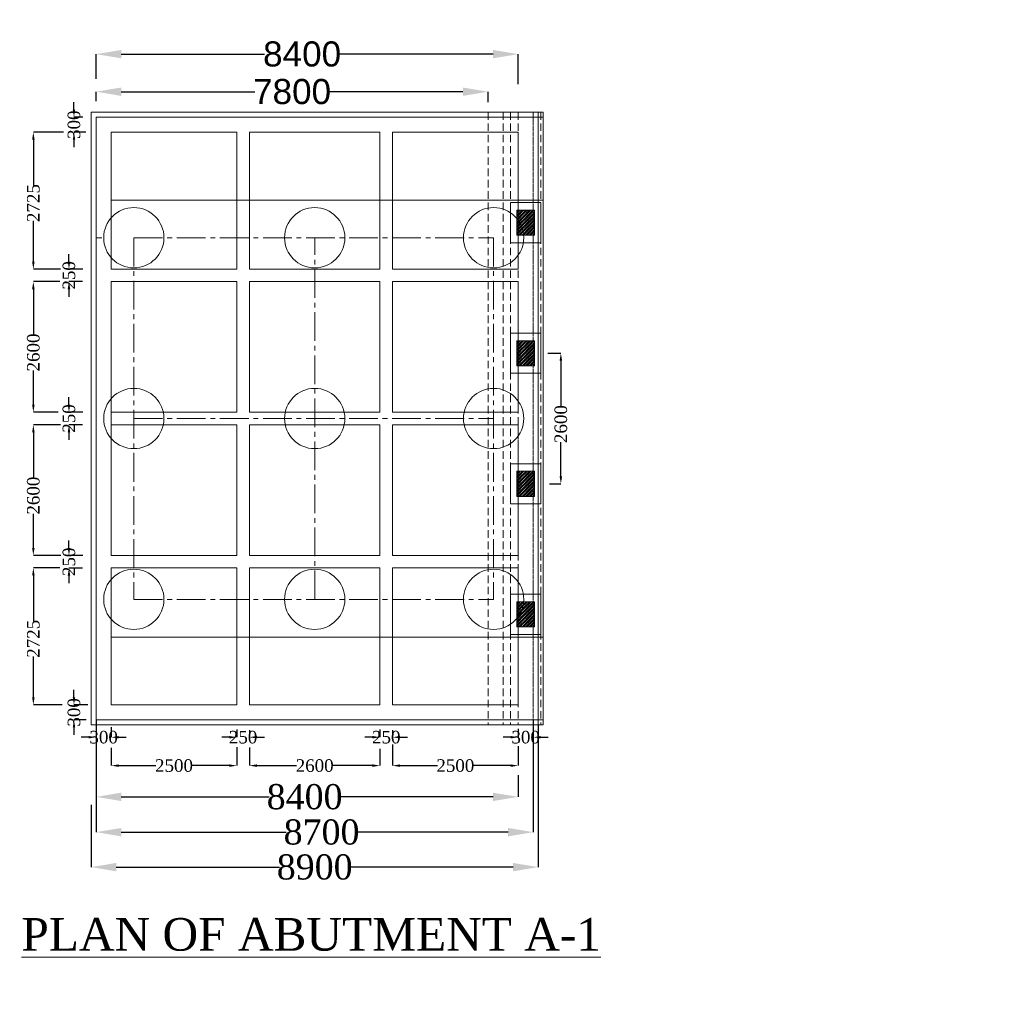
# Model space of a CAD drawing. Header units: millimetres. Extents: x -20950785 to 389010297, y -11535949 to 14056629.
# Tile 343 of 654: x 14682010 to 14721166, y -2536016 to -2496809. Entities that reach past the tile are written whole.
import ezdxf

# ---------------------------------------------------------------- set-up
doc = ezdxf.new("R2010")
doc.units = ezdxf.units.MM
doc.header["$LTSCALE"] = 60
doc.header["$MEASUREMENT"] = 0
doc.linetypes.add('CENTER2', pattern=[28.575, 19.05, -3.175, 3.175, -3.175])
doc.linetypes.add('HIDDEN', pattern=[0.375, 0.25, -0.125])
doc.styles.add('PDF Arial Bold', font='times.ttf')
doc.dimstyles.get("Standard").update_dxf_attribs({"dimtxt": 400, "dimasz": 215, "dimexe": 0.18, "dimexo": 0.0625, "dimgap": 0.09, "dimtad": 0, "dimtih": 1, "dimtoh": 1, "dimdec": 0, "dimzin": 4, "dimdsep": 46, "dimtxsty": 'Standard', "dimblk": 'OPEN90', "dimcen": 0, "dimadec": 0, "dimazin": 1, "dimtfac": 1, "dimtdec": 0, "dimtix": 1, "dimtofl": 0, "dimtmove": 0, "dimatfit": 3, "dimldrblk": 'OPEN30', "dimfxl": 1, "dimtolj": 1, "dimtzin": 0, "dimarcsym": 0})

# ---------------------------------------------------------------- blocks, each defined once
blk = doc.blocks.new('*D1855')
at = {"color": 0, "linetype": 'Continuous', "lineweight": -2, "ltscale": 2, "transparency": 16777216}
for p, q in [((14685053, -2500056), (14685053, -2499677)), ((14686053, -2499677), (14691366, -2499677)), ((14699653, -2499677), (14694341, -2499677)), ((14700653, -2500087), (14700653, -2499677))]:
    blk.add_line(p, q, dxfattribs=at)
at = {"color": 0, "linetype": 'Continuous', "lineweight": 9, "ltscale": 2, "transparency": 16777216}
for points in [[(14686053, -2499511), (14686053, -2499844), (14685053, -2499677)], [(14699653, -2499511), (14699653, -2499844), (14700653, -2499677)]]:
    blk.add_solid(points, dxfattribs=at)
at = {"layer": 'Defpoints', "color": 0, "linetype": 'Continuous', "lineweight": 9, "ltscale": 2, "transparency": 16777216}
for p in [(14700653, -2499677), (14685053, -2500056), (14700653, -2500087)]:
    blk.add_point(p, dxfattribs=at)
at = {"color": 0, "linetype": 'Continuous', "lineweight": 9, "ltscale": 2, "transparency": 16777216, "insert": (14692853, -2499677), "char_height": 1000, "attachment_point": 5, "style": 'PDF Arial Bold'}
blk.add_mtext('\\A1;{\\fArial|b0|i0|c0|p34;7800}', dxfattribs=at)
blk = doc.blocks.new('*D1856')
at = {"color": 0, "linetype": 'Continuous', "lineweight": -2, "ltscale": 2, "transparency": 16777216}
for p, q in [((14685053, -2499163), (14685053, -2498180)), ((14686053, -2498180), (14691761, -2498180)), ((14700853, -2498180), (14694746, -2498180)), ((14701853, -2499380), (14701853, -2498180))]:
    blk.add_line(p, q, dxfattribs=at)
at = {"color": 0, "linetype": 'Continuous', "lineweight": 9, "ltscale": 2, "transparency": 16777216}
for points in [[(14686053, -2498014), (14686053, -2498347), (14685053, -2498180)], [(14700853, -2498014), (14700853, -2498347), (14701853, -2498180)]]:
    blk.add_solid(points, dxfattribs=at)
at = {"layer": 'Defpoints', "color": 0, "linetype": 'Continuous', "lineweight": 9, "ltscale": 2, "transparency": 16777216}
for p in [(14701853, -2498180), (14685053, -2499163), (14701853, -2499380)]:
    blk.add_point(p, dxfattribs=at)
at = {"color": 0, "linetype": 'Continuous', "lineweight": 9, "ltscale": 2, "transparency": 16777216, "insert": (14693253, -2498180), "char_height": 1000, "attachment_point": 5, "style": 'PDF Arial Bold'}
blk.add_mtext('\\A1;{\\fArial|b0|i0|c0|p34;8400}', dxfattribs=at)
blk = doc.blocks.new('*D1884')
at = {"color": 0, "linetype": 'Continuous', "lineweight": -2, "ltscale": 2, "transparency": 16777216}
for p, q in [((14683760, -2501290), (14682554, -2501290)), ((14682554, -2501590), (14682554, -2503405)), ((14682554, -2506440), (14682554, -2504818)), ((14683638, -2506740), (14682554, -2506740))]:
    blk.add_line(p, q, dxfattribs=at)
at = {"color": 0, "linetype": 'Continuous', "lineweight": 9, "ltscale": 2, "transparency": 16777216}
for points in [[(14682504, -2501590), (14682604, -2501590), (14682554, -2501290)], [(14682504, -2506440), (14682604, -2506440), (14682554, -2506740)]]:
    blk.add_solid(points, dxfattribs=at)
at = {"layer": 'Defpoints', "color": 0, "linetype": 'Continuous', "lineweight": 9, "ltscale": 2, "transparency": 16777216}
for p in [(14683760, -2501290), (14682554, -2506740), (14683638, -2506740)]:
    blk.add_point(p, dxfattribs=at)
at = {"color": 0, "linetype": 'Continuous', "lineweight": 9, "ltscale": 2, "transparency": 16777216, "insert": (14682554, -2504111), "char_height": 500, "attachment_point": 5, "rotation": 90, "style": 'PDF Arial Bold'}
blk.add_mtext('\\A1;2725', dxfattribs=at)
blk = doc.blocks.new('*D1885')
at = {"color": 0, "linetype": 'Continuous', "lineweight": -2, "ltscale": 2, "transparency": 16777216}
for p, q in [((14683605, -2507240), (14682554, -2507240)), ((14682554, -2507540), (14682554, -2509344)), ((14682554, -2512140), (14682554, -2510779)), ((14683548, -2512440), (14682554, -2512440))]:
    blk.add_line(p, q, dxfattribs=at)
at = {"color": 0, "linetype": 'Continuous', "lineweight": 9, "ltscale": 2, "transparency": 16777216}
for points in [[(14682504, -2507540), (14682604, -2507540), (14682554, -2507240)], [(14682504, -2512140), (14682604, -2512140), (14682554, -2512440)]]:
    blk.add_solid(points, dxfattribs=at)
at = {"layer": 'Defpoints', "color": 0, "linetype": 'Continuous', "lineweight": 9, "ltscale": 2, "transparency": 16777216}
for p in [(14683605, -2507240), (14682554, -2512440), (14683548, -2512440)]:
    blk.add_point(p, dxfattribs=at)
at = {"color": 0, "linetype": 'Continuous', "lineweight": 9, "ltscale": 2, "transparency": 16777216, "insert": (14682554, -2510061), "char_height": 500, "attachment_point": 5, "rotation": 90, "style": 'PDF Arial Bold'}
blk.add_mtext('\\A1;2600', dxfattribs=at)
blk = doc.blocks.new('*D1886')
at = {"color": 0, "linetype": 'Continuous', "lineweight": -2, "ltscale": 2, "transparency": 16777216}
for p, q in [((14683629, -2512940), (14682554, -2512940)), ((14682554, -2513240), (14682554, -2515044)), ((14682554, -2517840), (14682554, -2516479)), ((14683652, -2518140), (14682554, -2518140))]:
    blk.add_line(p, q, dxfattribs=at)
at = {"color": 0, "linetype": 'Continuous', "lineweight": 9, "ltscale": 2, "transparency": 16777216}
for points in [[(14682504, -2513240), (14682604, -2513240), (14682554, -2512940)], [(14682504, -2517840), (14682604, -2517840), (14682554, -2518140)]]:
    blk.add_solid(points, dxfattribs=at)
at = {"layer": 'Defpoints', "color": 0, "linetype": 'Continuous', "lineweight": 9, "ltscale": 2, "transparency": 16777216}
for p in [(14683629, -2512940), (14682554, -2518140), (14683652, -2518140)]:
    blk.add_point(p, dxfattribs=at)
at = {"color": 0, "linetype": 'Continuous', "lineweight": 9, "ltscale": 2, "transparency": 16777216, "insert": (14682554, -2515761), "char_height": 500, "attachment_point": 5, "rotation": 90, "style": 'PDF Arial Bold'}
blk.add_mtext('\\A1;2600', dxfattribs=at)
blk = doc.blocks.new('*D1887')
at = {"color": 0, "linetype": 'Continuous', "lineweight": -2, "ltscale": 2, "transparency": 16777216}
for p, q in [((14683604, -2518640), (14682554, -2518640)), ((14682554, -2518940), (14682554, -2520755)), ((14682554, -2523790), (14682554, -2522168)), ((14683700, -2524090), (14682554, -2524090))]:
    blk.add_line(p, q, dxfattribs=at)
at = {"color": 0, "linetype": 'Continuous', "lineweight": 9, "ltscale": 2, "transparency": 16777216}
for points in [[(14682504, -2518940), (14682604, -2518940), (14682554, -2518640)], [(14682504, -2523790), (14682604, -2523790), (14682554, -2524090)]]:
    blk.add_solid(points, dxfattribs=at)
at = {"layer": 'Defpoints', "color": 0, "linetype": 'Continuous', "lineweight": 9, "ltscale": 2, "transparency": 16777216}
for p in [(14683604, -2518640), (14682554, -2524090), (14683700, -2524090)]:
    blk.add_point(p, dxfattribs=at)
at = {"color": 0, "linetype": 'Continuous', "lineweight": 9, "ltscale": 2, "transparency": 16777216, "insert": (14682554, -2521461), "char_height": 500, "attachment_point": 5, "rotation": 90, "style": 'PDF Arial Bold'}
blk.add_mtext('\\A1;2725', dxfattribs=at)
blk = doc.blocks.new('*D1888')
at = {"color": 0, "linetype": 'Continuous', "lineweight": -2, "ltscale": 2, "transparency": 16777216}
for p, q in [((14683972, -2506440), (14683972, -2506140)), ((14684526, -2506740), (14683972, -2506740)), ((14684515, -2507240), (14683972, -2507240)), ((14683972, -2507540), (14683972, -2507840))]:
    blk.add_line(p, q, dxfattribs=at)
at = {"color": 0, "linetype": 'Continuous', "lineweight": 9, "ltscale": 2, "transparency": 16777216}
for points in [[(14683922, -2506440), (14684022, -2506440), (14683972, -2506740)], [(14683922, -2507540), (14684022, -2507540), (14683972, -2507240)]]:
    blk.add_solid(points, dxfattribs=at)
at = {"layer": 'Defpoints', "color": 0, "linetype": 'Continuous', "lineweight": 9, "ltscale": 2, "transparency": 16777216}
for p in [(14684526, -2506740), (14683972, -2507240), (14684515, -2507240)]:
    blk.add_point(p, dxfattribs=at)
at = {"color": 0, "linetype": 'Continuous', "lineweight": 9, "ltscale": 2, "transparency": 16777216, "insert": (14683972, -2506990), "char_height": 500, "attachment_point": 5, "rotation": 90, "style": 'PDF Arial Bold'}
blk.add_mtext('\\A1;250', dxfattribs=at)
blk = doc.blocks.new('*D1889')
at = {"color": 0, "linetype": 'Continuous', "lineweight": -2, "ltscale": 2, "transparency": 16777216}
for p, q in [((14683972, -2512140), (14683972, -2511840)), ((14684526, -2512440), (14683972, -2512440)), ((14684515, -2512940), (14683972, -2512940)), ((14683972, -2513240), (14683972, -2513540))]:
    blk.add_line(p, q, dxfattribs=at)
at = {"color": 0, "linetype": 'Continuous', "lineweight": 9, "ltscale": 2, "transparency": 16777216}
for points in [[(14683922, -2512140), (14684022, -2512140), (14683972, -2512440)], [(14683922, -2513240), (14684022, -2513240), (14683972, -2512940)]]:
    blk.add_solid(points, dxfattribs=at)
at = {"layer": 'Defpoints', "color": 0, "linetype": 'Continuous', "lineweight": 9, "ltscale": 2, "transparency": 16777216}
for p in [(14684526, -2512440), (14683972, -2512940), (14684515, -2512940)]:
    blk.add_point(p, dxfattribs=at)
at = {"color": 0, "linetype": 'Continuous', "lineweight": 9, "ltscale": 2, "transparency": 16777216, "insert": (14683972, -2512690), "char_height": 500, "attachment_point": 5, "rotation": 90, "style": 'PDF Arial Bold'}
blk.add_mtext('\\A1;250', dxfattribs=at)
blk = doc.blocks.new('*D1890')
at = {"color": 0, "linetype": 'Continuous', "lineweight": -2, "ltscale": 2, "transparency": 16777216}
for p, q in [((14683972, -2517847), (14683972, -2517547)), ((14684526, -2518147), (14683972, -2518147)), ((14684515, -2518647), (14683972, -2518647)), ((14683972, -2518947), (14683972, -2519247))]:
    blk.add_line(p, q, dxfattribs=at)
at = {"color": 0, "linetype": 'Continuous', "lineweight": 9, "ltscale": 2, "transparency": 16777216}
for points in [[(14683922, -2517847), (14684022, -2517847), (14683972, -2518147)], [(14683922, -2518947), (14684022, -2518947), (14683972, -2518647)]]:
    blk.add_solid(points, dxfattribs=at)
at = {"layer": 'Defpoints', "color": 0, "linetype": 'Continuous', "lineweight": 9, "ltscale": 2, "transparency": 16777216}
for p in [(14684526, -2518147), (14683972, -2518647), (14684515, -2518647)]:
    blk.add_point(p, dxfattribs=at)
at = {"color": 0, "linetype": 'Continuous', "lineweight": 9, "ltscale": 2, "transparency": 16777216, "insert": (14683972, -2518397), "char_height": 500, "attachment_point": 5, "rotation": 90, "style": 'PDF Arial Bold'}
blk.add_mtext('\\A1;250', dxfattribs=at)
blk = doc.blocks.new('*D1891')
at = {"color": 0, "linetype": 'Continuous', "lineweight": -2, "ltscale": 2, "transparency": 16777216}
for p, q in [((14684172, -2500391), (14684172, -2500091)), ((14684527, -2500691), (14684172, -2500691)), ((14684644, -2501290), (14684172, -2501290)), ((14684172, -2501590), (14684172, -2501890))]:
    blk.add_line(p, q, dxfattribs=at)
at = {"color": 0, "linetype": 'Continuous', "lineweight": 9, "ltscale": 2, "transparency": 16777216}
for points in [[(14684122, -2500391), (14684222, -2500391), (14684172, -2500691)], [(14684122, -2501590), (14684222, -2501590), (14684172, -2501290)]]:
    blk.add_solid(points, dxfattribs=at)
at = {"layer": 'Defpoints', "color": 0, "linetype": 'Continuous', "lineweight": 9, "ltscale": 2, "transparency": 16777216}
for p in [(14684527, -2500691), (14684172, -2501290), (14684644, -2501290)]:
    blk.add_point(p, dxfattribs=at)
at = {"color": 0, "linetype": 'Continuous', "lineweight": 9, "ltscale": 2, "transparency": 16777216, "insert": (14684172, -2500991), "char_height": 500, "attachment_point": 5, "rotation": 90, "style": 'PDF Arial Bold'}
blk.add_mtext('\\A1;300', dxfattribs=at)
blk = doc.blocks.new('*D1892')
at = {"color": 0, "linetype": 'Continuous', "lineweight": -2, "ltscale": 2, "transparency": 16777216}
for p, q in [((14684172, -2523791), (14684172, -2523491)), ((14684726, -2524091), (14684172, -2524091)), ((14684656, -2524690), (14684172, -2524690)), ((14684172, -2524990), (14684172, -2525290))]:
    blk.add_line(p, q, dxfattribs=at)
at = {"color": 0, "linetype": 'Continuous', "lineweight": 9, "ltscale": 2, "transparency": 16777216}
for points in [[(14684122, -2523791), (14684222, -2523791), (14684172, -2524091)], [(14684122, -2524990), (14684222, -2524990), (14684172, -2524690)]]:
    blk.add_solid(points, dxfattribs=at)
at = {"layer": 'Defpoints', "color": 0, "linetype": 'Continuous', "lineweight": 9, "ltscale": 2, "transparency": 16777216}
for p in [(14684726, -2524091), (14684172, -2524690), (14684656, -2524690)]:
    blk.add_point(p, dxfattribs=at)
at = {"color": 0, "linetype": 'Continuous', "lineweight": 9, "ltscale": 2, "transparency": 16777216, "insert": (14684172, -2524391), "char_height": 500, "attachment_point": 5, "rotation": 90, "style": 'PDF Arial Bold'}
blk.add_mtext('\\A1;300', dxfattribs=at)
blk = doc.blocks.new('*D1893')
at = {"color": 0, "linetype": 'Continuous', "lineweight": -2, "ltscale": 2, "transparency": 16777216}
for p, q in [((14685653, -2525808), (14685653, -2526513)), ((14690653, -2525776), (14690653, -2526513)), ((14685953, -2526512), (14687436, -2526512)), ((14690353, -2526512), (14688871, -2526512))]:
    blk.add_line(p, q, dxfattribs=at)
at = {"color": 0, "linetype": 'Continuous', "lineweight": 9, "ltscale": 2, "transparency": 16777216}
for points in [[(14685953, -2526462), (14685953, -2526562), (14685653, -2526512)], [(14690353, -2526462), (14690353, -2526562), (14690653, -2526512)]]:
    blk.add_solid(points, dxfattribs=at)
at = {"layer": 'Defpoints', "color": 0, "linetype": 'Continuous', "lineweight": 9, "ltscale": 2, "transparency": 16777216}
for p in [(14685653, -2525808), (14690653, -2525776), (14690653, -2526512)]:
    blk.add_point(p, dxfattribs=at)
at = {"color": 0, "linetype": 'Continuous', "lineweight": 9, "ltscale": 2, "transparency": 16777216, "insert": (14688153, -2526512), "char_height": 500, "attachment_point": 5, "style": 'PDF Arial Bold'}
blk.add_mtext('\\A1;2500', dxfattribs=at)
blk = doc.blocks.new('*D1894')
at = {"color": 0, "linetype": 'Continuous', "lineweight": -2, "ltscale": 2, "transparency": 16777216}
for p, q in [((14696853, -2525664), (14696853, -2526513)), ((14701853, -2525743), (14701853, -2526513)), ((14697153, -2526512), (14698636, -2526512)), ((14701553, -2526512), (14700071, -2526512))]:
    blk.add_line(p, q, dxfattribs=at)
at = {"color": 0, "linetype": 'Continuous', "lineweight": 9, "ltscale": 2, "transparency": 16777216}
for points in [[(14697153, -2526462), (14697153, -2526562), (14696853, -2526512)], [(14701553, -2526462), (14701553, -2526562), (14701853, -2526512)]]:
    blk.add_solid(points, dxfattribs=at)
at = {"layer": 'Defpoints', "color": 0, "linetype": 'Continuous', "lineweight": 9, "ltscale": 2, "transparency": 16777216}
for p in [(14696853, -2525664), (14701853, -2525743), (14701853, -2526512)]:
    blk.add_point(p, dxfattribs=at)
at = {"color": 0, "linetype": 'Continuous', "lineweight": 9, "ltscale": 2, "transparency": 16777216, "insert": (14699353, -2526512), "char_height": 500, "attachment_point": 5, "style": 'PDF Arial Bold'}
blk.add_mtext('\\A1;2500', dxfattribs=at)
blk = doc.blocks.new('*D1895')
at = {"color": 0, "linetype": 'Continuous', "lineweight": -2, "ltscale": 2, "transparency": 16777216}
for p, q in [((14691153, -2525792), (14691153, -2526513)), ((14696353, -2525837), (14696353, -2526513)), ((14691453, -2526512), (14693036, -2526512)), ((14696053, -2526512), (14694471, -2526512))]:
    blk.add_line(p, q, dxfattribs=at)
at = {"color": 0, "linetype": 'Continuous', "lineweight": 9, "ltscale": 2, "transparency": 16777216}
for points in [[(14691453, -2526462), (14691453, -2526562), (14691153, -2526512)], [(14696053, -2526462), (14696053, -2526562), (14696353, -2526512)]]:
    blk.add_solid(points, dxfattribs=at)
at = {"layer": 'Defpoints', "color": 0, "linetype": 'Continuous', "lineweight": 9, "ltscale": 2, "transparency": 16777216}
for p in [(14691153, -2525792), (14696353, -2525837), (14696353, -2526512)]:
    blk.add_point(p, dxfattribs=at)
at = {"color": 0, "linetype": 'Continuous', "lineweight": 9, "ltscale": 2, "transparency": 16777216, "insert": (14693753, -2526512), "char_height": 500, "attachment_point": 5, "style": 'PDF Arial Bold'}
blk.add_mtext('\\A1;2600', dxfattribs=at)
blk = doc.blocks.new('*D1896')
at = {"color": 0, "linetype": 'Continuous', "lineweight": -2, "ltscale": 2, "transparency": 16777216}
for p, q in [((14690653, -2525074), (14690653, -2525382)), ((14691153, -2525103), (14691153, -2525382)), ((14690353, -2525381), (14690053, -2525381)), ((14691453, -2525381), (14691753, -2525381))]:
    blk.add_line(p, q, dxfattribs=at)
at = {"color": 0, "linetype": 'Continuous', "lineweight": 9, "ltscale": 2, "transparency": 16777216}
for points in [[(14690353, -2525331), (14690353, -2525431), (14690653, -2525381)], [(14691453, -2525331), (14691453, -2525431), (14691153, -2525381)]]:
    blk.add_solid(points, dxfattribs=at)
at = {"layer": 'Defpoints', "color": 0, "linetype": 'Continuous', "lineweight": 9, "ltscale": 2, "transparency": 16777216}
for p in [(14690653, -2525074), (14691153, -2525103), (14691153, -2525381)]:
    blk.add_point(p, dxfattribs=at)
at = {"color": 0, "linetype": 'Continuous', "lineweight": 9, "ltscale": 2, "transparency": 16777216, "insert": (14690903, -2525381), "char_height": 500, "attachment_point": 5, "style": 'PDF Arial Bold'}
blk.add_mtext('\\A1;250', dxfattribs=at)
blk = doc.blocks.new('*D1897')
at = {"color": 0, "linetype": 'Continuous', "lineweight": -2, "ltscale": 2, "transparency": 16777216}
for p, q in [((14696353, -2525074), (14696353, -2525382)), ((14696853, -2525103), (14696853, -2525382)), ((14696053, -2525381), (14695753, -2525381)), ((14697153, -2525381), (14697453, -2525381))]:
    blk.add_line(p, q, dxfattribs=at)
at = {"color": 0, "linetype": 'Continuous', "lineweight": 9, "ltscale": 2, "transparency": 16777216}
for points in [[(14696053, -2525331), (14696053, -2525431), (14696353, -2525381)], [(14697153, -2525331), (14697153, -2525431), (14696853, -2525381)]]:
    blk.add_solid(points, dxfattribs=at)
at = {"layer": 'Defpoints', "color": 0, "linetype": 'Continuous', "lineweight": 9, "ltscale": 2, "transparency": 16777216}
for p in [(14696353, -2525074), (14696853, -2525103), (14696853, -2525381)]:
    blk.add_point(p, dxfattribs=at)
at = {"color": 0, "linetype": 'Continuous', "lineweight": 9, "ltscale": 2, "transparency": 16777216, "insert": (14696603, -2525381), "char_height": 500, "attachment_point": 5, "style": 'PDF Arial Bold'}
blk.add_mtext('\\A1;250', dxfattribs=at)
blk = doc.blocks.new('*D1898')
at = {"color": 0, "linetype": 'Continuous', "lineweight": -2, "ltscale": 2, "transparency": 16777216}
for p, q in [((14685053, -2525036), (14685053, -2525382)), ((14685653, -2524978), (14685653, -2525382)), ((14684753, -2525381), (14684453, -2525381)), ((14685953, -2525381), (14686253, -2525381))]:
    blk.add_line(p, q, dxfattribs=at)
at = {"color": 0, "linetype": 'Continuous', "lineweight": 9, "ltscale": 2, "transparency": 16777216}
for points in [[(14684753, -2525331), (14684753, -2525431), (14685053, -2525381)], [(14685953, -2525331), (14685953, -2525431), (14685653, -2525381)]]:
    blk.add_solid(points, dxfattribs=at)
at = {"layer": 'Defpoints', "color": 0, "linetype": 'Continuous', "lineweight": 9, "ltscale": 2, "transparency": 16777216}
for p in [(14685053, -2525036), (14685653, -2524978), (14685653, -2525381)]:
    blk.add_point(p, dxfattribs=at)
at = {"color": 0, "linetype": 'Continuous', "lineweight": 9, "ltscale": 2, "transparency": 16777216, "insert": (14685353, -2525381), "char_height": 500, "attachment_point": 5, "style": 'PDF Arial Bold'}
blk.add_mtext('\\A1;300', dxfattribs=at)
blk = doc.blocks.new('*D1899')
at = {"color": 0, "linetype": 'Continuous', "lineweight": -2, "ltscale": 2, "transparency": 16777216}
for p, q in [((14701853, -2525044), (14701853, -2525382)), ((14702453, -2525103), (14702453, -2525382)), ((14701553, -2525381), (14701253, -2525381)), ((14702753, -2525381), (14703053, -2525381))]:
    blk.add_line(p, q, dxfattribs=at)
at = {"color": 0, "linetype": 'Continuous', "lineweight": 9, "ltscale": 2, "transparency": 16777216}
for points in [[(14701553, -2525331), (14701553, -2525431), (14701853, -2525381)], [(14702753, -2525331), (14702753, -2525431), (14702453, -2525381)]]:
    blk.add_solid(points, dxfattribs=at)
at = {"layer": 'Defpoints', "color": 0, "linetype": 'Continuous', "lineweight": 9, "ltscale": 2, "transparency": 16777216}
for p in [(14701853, -2525044), (14702453, -2525103), (14702453, -2525381)]:
    blk.add_point(p, dxfattribs=at)
at = {"color": 0, "linetype": 'Continuous', "lineweight": 9, "ltscale": 2, "transparency": 16777216, "insert": (14702153, -2525381), "char_height": 500, "attachment_point": 5, "style": 'PDF Arial Bold'}
blk.add_mtext('\\A1;300', dxfattribs=at)
blk = doc.blocks.new('*D1900')
at = {"color": 0, "linetype": 'Continuous', "lineweight": -2, "ltscale": 2, "transparency": 16777216}
for p, q in [((14702653, -2524890), (14702653, -2530554)), ((14684853, -2528067), (14684853, -2530554)), ((14685853, -2530553), (14692348, -2530553)), ((14701653, -2530553), (14695159, -2530553))]:
    blk.add_line(p, q, dxfattribs=at)
at = {"color": 0, "linetype": 'Continuous', "lineweight": 9, "ltscale": 2, "transparency": 16777216}
for points in [[(14685853, -2530387), (14685853, -2530720), (14684853, -2530553)], [(14701653, -2530387), (14701653, -2530720), (14702653, -2530553)]]:
    blk.add_solid(points, dxfattribs=at)
at = {"layer": 'Defpoints', "color": 0, "linetype": 'Continuous', "lineweight": 9, "ltscale": 2, "transparency": 16777216}
for p in [(14702653, -2524890), (14684853, -2528067), (14702653, -2530553)]:
    blk.add_point(p, dxfattribs=at)
at = {"color": 0, "linetype": 'Continuous', "lineweight": 9, "ltscale": 2, "transparency": 16777216, "insert": (14693753, -2530553), "char_height": 1000, "attachment_point": 5, "style": 'PDF Arial Bold'}
blk.add_mtext('\\A1;8900', dxfattribs=at)
blk = doc.blocks.new('*D1901')
at = {"color": 0, "linetype": 'Continuous', "lineweight": -2, "ltscale": 2, "transparency": 16777216}
for p, q in [((14685053, -2526946), (14685053, -2527757)), ((14701853, -2526895), (14701853, -2527757)), ((14686053, -2527756), (14691948, -2527756)), ((14700853, -2527756), (14694759, -2527756))]:
    blk.add_line(p, q, dxfattribs=at)
at = {"color": 0, "linetype": 'Continuous', "lineweight": 9, "ltscale": 2, "transparency": 16777216}
for points in [[(14686053, -2527590), (14686053, -2527923), (14685053, -2527756)], [(14700853, -2527590), (14700853, -2527923), (14701853, -2527756)]]:
    blk.add_solid(points, dxfattribs=at)
at = {"layer": 'Defpoints', "color": 0, "linetype": 'Continuous', "lineweight": 9, "ltscale": 2, "transparency": 16777216}
for p in [(14685053, -2526946), (14701853, -2526895), (14701853, -2527756)]:
    blk.add_point(p, dxfattribs=at)
at = {"color": 0, "linetype": 'Continuous', "lineweight": 9, "ltscale": 2, "transparency": 16777216, "insert": (14693353, -2527756), "char_height": 1000, "attachment_point": 5, "style": 'PDF Arial Bold'}
blk.add_mtext('\\A1;8400', dxfattribs=at)
blk = doc.blocks.new('*D1902')
at = {"color": 0, "linetype": 'Continuous', "lineweight": -2, "ltscale": 2, "transparency": 16777216}
for p, q in [((14685053, -2524690), (14685053, -2529162)), ((14702453, -2524690), (14702453, -2529162)), ((14686053, -2529161), (14692623, -2529161)), ((14701453, -2529161), (14695434, -2529161))]:
    blk.add_line(p, q, dxfattribs=at)
at = {"color": 0, "linetype": 'Continuous', "lineweight": 9, "ltscale": 2, "transparency": 16777216}
for points in [[(14686053, -2528995), (14686053, -2529328), (14685053, -2529161)], [(14701453, -2528995), (14701453, -2529328), (14702453, -2529161)]]:
    blk.add_solid(points, dxfattribs=at)
at = {"layer": 'Defpoints', "color": 0, "linetype": 'Continuous', "lineweight": 9, "ltscale": 2, "transparency": 16777216}
for p in [(14685053, -2524690), (14702453, -2524690), (14702453, -2529161)]:
    blk.add_point(p, dxfattribs=at)
at = {"color": 0, "linetype": 'Continuous', "lineweight": 9, "ltscale": 2, "transparency": 16777216, "insert": (14694028, -2529161), "char_height": 1000, "attachment_point": 5, "style": 'PDF Arial Bold'}
blk.add_mtext('\\A1;8700', dxfattribs=at)
blk = doc.blocks.new('*D1879')
at = {"color": 0, "linetype": 'Continuous', "lineweight": -2, "ltscale": 2, "transparency": 16777216}
for p, q in [((14703029, -2510090), (14703555, -2510090)), ((14703554, -2510390), (14703554, -2512194)), ((14703554, -2514990), (14703554, -2513629)), ((14703097, -2515290), (14703555, -2515290))]:
    blk.add_line(p, q, dxfattribs=at)
at = {"color": 0, "linetype": 'Continuous', "lineweight": 9, "ltscale": 2, "transparency": 16777216}
for points in [[(14703504, -2510390), (14703604, -2510390), (14703554, -2510090)], [(14703504, -2514990), (14703604, -2514990), (14703554, -2515290)]]:
    blk.add_solid(points, dxfattribs=at)
at = {"layer": 'Defpoints', "color": 0, "linetype": 'Continuous', "lineweight": 9, "ltscale": 2, "transparency": 16777216}
for p in [(14703029, -2510090), (14703097, -2515290), (14703554, -2515290)]:
    blk.add_point(p, dxfattribs=at)
at = {"color": 0, "linetype": 'Continuous', "lineweight": 9, "ltscale": 2, "transparency": 16777216, "insert": (14703554, -2512911), "char_height": 500, "attachment_point": 5, "rotation": 90, "style": 'PDF Arial Bold'}
blk.add_mtext('\\A1;2600', dxfattribs=at)

msp = doc.modelspace()

# ---------------------------------------------------------------- hatches: boundary and pattern name
at = {"linetype": 'Continuous', "lineweight": 9, "ltscale": 2}
h = msp.add_hatch(dxfattribs=at)
h.set_pattern_fill('GOST_GROUND', scale=10)
h.set_pattern_definition([(45, (-7703143.6, 507966.59), (141.42135624, 0), [200]), (45, (-7703113.6, 507966.59), (141.42135624, 0), [200]), (45, (-7703083.6, 507966.59), (141.42135624, 0), [200])])
h.paths.add_polyline_path([(14701803.4, -2505390.41), (14702503.4, -2505390.41), (14702503.4, -2504390.41), (14701803.4, -2504390.41)])
h = msp.add_hatch(dxfattribs=at)
h.set_pattern_fill('GOST_GROUND', scale=10)
h.set_pattern_definition([(45, (-7703143.6, 502766.59), (141.42135624, 0), [200]), (45, (-7703113.6, 502766.59), (141.42135624, 0), [200]), (45, (-7703083.6, 502766.59), (141.42135624, 0), [200])])
h.paths.add_polyline_path([(14701803.4, -2510590.41), (14702503.4, -2510590.41), (14702503.4, -2509590.41), (14701803.4, -2509590.41)])
h = msp.add_hatch(dxfattribs=at)
h.set_pattern_fill('GOST_GROUND', scale=10)
h.set_pattern_definition([(45, (-7703143.6, 497566.59), (141.42135624, 0), [200]), (45, (-7703113.6, 497566.59), (141.42135624, 0), [200]), (45, (-7703083.6, 497566.59), (141.42135624, 0), [200])])
h.paths.add_polyline_path([(14701803.4, -2515790.41), (14702503.4, -2515790.41), (14702503.4, -2514790.41), (14701803.4, -2514790.41)])
h = msp.add_hatch(dxfattribs=at)
h.set_pattern_fill('GOST_GROUND', scale=10)
h.set_pattern_definition([(45, (-7703143.6, 492366.59), (141.42135624, 0), [200]), (45, (-7703113.6, 492366.59), (141.42135624, 0), [200]), (45, (-7703083.6, 492366.59), (141.42135624, 0), [200])])
h.paths.add_polyline_path([(14701803.4, -2520990.41), (14702503.4, -2520990.41), (14702503.4, -2519990.41), (14701803.4, -2519990.41)])

# ---------------------------------------------------------------- linework, layer by layer
at = {"color": 7, "linetype": 'Continuous', "lineweight": 9, "ltscale": 2}
for p, q in [((14702853.4, -2500490.41), (14684853.4, -2500490.41)), ((14684853.4, -2500490.41), (14684853.4, -2524890.41)), ((14702653.4, -2500490.41), (14702653.4, -2524890.41)), ((14702853.4, -2500490.41), (14702853.4, -2524890.41)), ((14700803.4, -2500690.41), (14685053.4, -2500690.41)), ((14685053.4, -2500690.41), (14685053.4, -2524690.41)), ((14700803.4, -2500690.41), (14702853.4, -2500690.41)), ((14690653.4, -2501290.41), (14685653.4, -2501290.41)), ((14685653.4, -2501290.41), (14685653.4, -2506740.41)), ((14690653.4, -2506740.41), (14690653.4, -2501290.41)), ((14696353.4, -2501290.41), (14691153.4, -2501290.41)), ((14691153.4, -2506740.41), (14691153.4, -2501290.41)), ((14696353.4, -2506740.41), (14696353.4, -2501290.41)), ((14701853.4, -2501290.41), (14696853.4, -2501290.41)), ((14696853.4, -2506740.41), (14696853.4, -2501290.41)), ((14701853.4, -2506740.41), (14701853.4, -2501290.41)), ((14685653.4, -2503990.41), (14702853.4, -2503990.41)), ((14701553.4, -2504090.41), (14702753.4, -2504090.41)), ((14701553.4, -2505690.41), (14701553.4, -2504090.41)), ((14702753.4, -2504090.41), (14702753.4, -2505690.41)), ((14701803.4, -2504390.41), (14701803.4, -2505390.41)), ((14701803.4, -2504390.41), (14702503.4, -2504390.41)), ((14702503.4, -2504390.41), (14702503.4, -2505390.41)), ((14685275.61, -2505490.41), (14685053.4, -2505490.41)), ((14702753.4, -2505690.41), (14701553.4, -2505690.41)), ((14701803.4, -2505390.41), (14702503.4, -2505390.41)), ((14690653.4, -2506740.41), (14685653.4, -2506740.41)), ((14696353.4, -2506740.41), (14691153.4, -2506740.41)), ((14701853.4, -2506740.41), (14696853.4, -2506740.41)), ((14690653.4, -2507240.41), (14685653.4, -2507240.41)), ((14685653.4, -2507240.41), (14685653.4, -2512440.41)), ((14690653.4, -2512440.41), (14690653.4, -2507240.41)), ((14696353.4, -2507240.41), (14691153.4, -2507240.41)), ((14691153.4, -2512440.41), (14691153.4, -2507240.41)), ((14696353.4, -2512440.41), (14696353.4, -2507240.41)), ((14701853.4, -2507240.41), (14696853.4, -2507240.41)), ((14696853.4, -2512440.41), (14696853.4, -2507240.41)), ((14701853.4, -2512440.41), (14701853.4, -2507240.41)), ((14701853.4, -2512440.41), (14701853.4, -2507240.41)), ((14701553.4, -2509290.41), (14702753.4, -2509290.41)), ((14701553.4, -2510890.41), (14701553.4, -2509290.41)), ((14701803.4, -2509590.41), (14701803.4, -2510590.41)), ((14701803.4, -2509590.41), (14702503.4, -2509590.41)), ((14702503.4, -2509590.41), (14702503.4, -2510590.41)), ((14702753.4, -2509290.41), (14702753.4, -2510890.41)), ((14701803.4, -2510590.41), (14702503.4, -2510590.41)), ((14702753.4, -2510890.41), (14701553.4, -2510890.41)), ((14690653.4, -2512440.41), (14685653.4, -2512440.41)), ((14685653.4, -2512440.41), (14685653.4, -2512940.41)), ((14696353.4, -2512440.41), (14691153.4, -2512440.41)), ((14701853.4, -2512440.41), (14696853.4, -2512440.41)), ((14690653.4, -2512940.41), (14685653.4, -2512940.41)), ((14685653.4, -2512940.41), (14685653.4, -2518140.41)), ((14690653.4, -2518140.41), (14690653.4, -2512940.41)), ((14690653.4, -2513290.41), (14690653.4, -2512940.41)), ((14696353.4, -2512940.41), (14691153.4, -2512940.41)), ((14691153.4, -2518140.41), (14691153.4, -2512940.41)), ((14696353.4, -2518140.41), (14696353.4, -2512940.41)), ((14701853.4, -2512940.41), (14696853.4, -2512940.41)), ((14696853.4, -2518140.41), (14696853.4, -2512940.41)), ((14696853.4, -2513290.41), (14696853.4, -2512940.41)), ((14701853.4, -2518140.41), (14701853.4, -2513890.41)), ((14701853.4, -2518140.41), (14701853.4, -2513890.41)), ((14701853.4, -2518140.41), (14701853.4, -2513890.41)), ((14701553.4, -2514490.41), (14702753.4, -2514490.41)), ((14701553.4, -2516090.41), (14701553.4, -2514490.41)), ((14702753.4, -2514490.41), (14702753.4, -2516090.41)), ((14701803.4, -2514790.41), (14701803.4, -2515790.41)), ((14701803.4, -2514790.41), (14702503.4, -2514790.41)), ((14702503.4, -2514790.41), (14702503.4, -2515790.41)), ((14701803.4, -2515790.41), (14702503.4, -2515790.41)), ((14702753.4, -2516090.41), (14701553.4, -2516090.41)), ((14690653.4, -2518140.41), (14685653.4, -2518140.41)), ((14696353.4, -2518140.41), (14691153.4, -2518140.41)), ((14701853.4, -2518140.41), (14696853.4, -2518140.41)), ((14690653.4, -2518640.41), (14685653.4, -2518640.41)), ((14685653.4, -2518640.41), (14685653.4, -2524090.41)), ((14690653.4, -2524090.41), (14690653.4, -2518640.41)), ((14696353.4, -2518640.41), (14691153.4, -2518640.41)), ((14691153.4, -2524090.41), (14691153.4, -2518640.41)), ((14696353.4, -2524090.41), (14696353.4, -2518640.41)), ((14701853.4, -2518640.41), (14696853.4, -2518640.41)), ((14696853.4, -2524090.41), (14696853.4, -2518640.41)), ((14701853.4, -2521890.41), (14701853.4, -2518640.41)), ((14701853.4, -2521890.41), (14701853.4, -2518640.41)), ((14701853.4, -2521890.41), (14701853.4, -2518640.41)), ((14701553.4, -2519690.41), (14702753.4, -2519690.41)), ((14701553.4, -2521290.41), (14701553.4, -2519690.41)), ((14702753.4, -2519690.41), (14702753.4, -2521290.41)), ((14690653.4, -2524090.41), (14690653.4, -2520190.41)), ((14696853.4, -2524090.41), (14696853.4, -2520190.41)), ((14701803.4, -2519990.41), (14701803.4, -2520990.41)), ((14701803.4, -2519990.41), (14702503.4, -2519990.41)), ((14701853.4, -2524090.41), (14701853.4, -2520190.41)), ((14702503.4, -2519990.41), (14702503.4, -2520990.41)), ((14702753.4, -2521290.41), (14701553.4, -2521290.41)), ((14701803.4, -2520990.41), (14702503.4, -2520990.41)), ((14685653.4, -2521390.41), (14702853.4, -2521390.41)), ((14690653.4, -2524090.41), (14685653.4, -2524090.41)), ((14696353.4, -2524090.41), (14691153.4, -2524090.41)), ((14701853.4, -2524090.41), (14696853.4, -2524090.41)), ((14702853.4, -2524890.41), (14684853.4, -2524890.41)), ((14702853.4, -2524690.41), (14685053.4, -2524690.41))]:
    msp.add_line(p, q, dxfattribs=at)
at = {"color": 7, "linetype": 'HIDDEN', "lineweight": 9, "ltscale": 20}
for p, q in [((14700653.4, -2500490.41), (14700653.4, -2524890.41)), ((14701253.4, -2500490.41), (14701253.4, -2524890.41)), ((14701553.4, -2500490.41), (14701553.4, -2524890.41)), ((14701853.4, -2500490.41), (14701853.4, -2524890.41)), ((14702753.4, -2500490.41), (14702753.4, -2524890.41))]:
    msp.add_line(p, q, dxfattribs=at)
at = {"color": 7, "linetype": 'HIDDEN', "lineweight": 9, "ltscale": 2}
for p, q in [((14702453.4, -2500490.41), (14702453.4, -2524890.41)), ((14702853.4, -2500490.41), (14702853.4, -2524890.41)), ((14701853.4, -2515890.41), (14701853.4, -2512940.41)), ((14701853.4, -2515890.41), (14701853.4, -2512940.41))]:
    msp.add_line(p, q, dxfattribs=at)
at = {"color": 7, "linetype": 'CENTER2', "lineweight": 9}
for p, q in [((14686553.4, -2505490.41), (14700875.61, -2505490.41)), ((14686553.4, -2505490.41), (14686553.4, -2519890.41)), ((14693753.4, -2519890.41), (14693753.4, -2505490.41)), ((14700875.61, -2505490.41), (14700875.61, -2519890.41)), ((14686553.4, -2512690.41), (14700875.61, -2512690.41)), ((14686553.4, -2519890.41), (14700875.61, -2519890.41)), ((14686553.4, -2519890.41), (14693753.4, -2519890.41))]:
    msp.add_line(p, q, dxfattribs=at)
at = {"color": 7, "linetype": 'Continuous', "lineweight": 9, "ltscale": 2}
for centre, radius in [((14746250.9, -2442527.94), 347474.95), ((14686553.4, -2505490.41), 1200), ((14693753.4, -2505490.41), 1200), ((14700875.61, -2505490.41), 1200), ((14686553.4, -2512690.41), 1200), ((14693753.4, -2512690.41), 1200), ((14700875.61, -2512690.41), 1200), ((14686553.4, -2519890.41), 1200), ((14693753.4, -2519890.41), 1200), ((14700875.61, -2519890.41), 1200)]:
    msp.add_circle(centre, radius, dxfattribs=at)

# ---------------------------------------------------------------- texts
at = {"color": 7, "linetype": 'Continuous', "lineweight": 9, "ltscale": 2, "insert": (14625565.07, -2525106.59), "char_height": 900, "attachment_point": 1, "style": 'PDF Arial Bold'}
msp.add_mtext_dynamic_manual_height_columns('\\pi1240.70522,t5740.70522;Moderately \\P\\pi690.45288,t5190.45288;Stronge Rock', width=8577.0125, gutter_width=1, heights=[0], dxfattribs=at)
at = {"linetype": 'Continuous', "lineweight": 9, "insert": (14682077.9, -2532580.19), "char_height": 1300, "width": 23943.5244, "attachment_point": 1}
msp.add_mtext('{\\fTimes New Roman|b0|i0|c0|p18;\\LPLAN OF ABUTMENT A-1\\Fitalicc|c0;  }', dxfattribs=at)

# ---------------------------------------------------------------- dimensions: what is measured, and where the dimension line sits
at = {"color": 7, "linetype": 'Continuous', "lineweight": 9, "ltscale": 2}
for base, p1, p2, text, picture, middle in [((14701853.4, -2498180.44), (14685053.4, -2499163.41), (14701853.4, -2499380.41), '{\\fArial|b0|i0|c0|p34;8400}', '*D1856', (14693253.4, -2498180.44)), ((14700653.4, -2499677.41), (14685053.4, -2500056.41), (14700653.4, -2500087.41), '{\\fArial|b0|i0|c0|p34;7800}', '*D1855', (14692853.4, -2499677.41)), ((14702653.4, -2530553.41), (14684853.4, -2528067.41), (14702653.4, -2524890.41), '8900', '*D1900', (14693753.4, -2530553.41)), ((14702453.4, -2529161.41), (14685053.4, -2524690.41), (14702453.4, -2524690.41), '8700', '*D1902', (14694028.4, -2529161.41)), ((14701853.4, -2527756.41), (14685053.4, -2526946.41), (14701853.4, -2526894.65), '8400', '*D1901', (14693353.4, -2527756.41))]:
    dim = msp.add_linear_dim(base=base, p1=p1, p2=p2, text=text, dimstyle='Standard', override={"dimtxt": 1000, "dimasz": 1000, "dimtxsty": 'PDF Arial Bold', "dimfxl": 300}, dxfattribs=at)
    dim.commit()
    dim.dimension.update_dxf_attribs({"geometry": picture, "text_midpoint": middle, "dimtype": 160})
for base, p1, p2, text, picture, middle in [((14684172.05, -2501290.41), (14684527.06, -2500691.41), (14684643.73, -2501290.41), '300', '*D1891', (14684172.05, -2500990.91)), ((14682554.05, -2506740.41), (14683760.05, -2501290.41), (14683638.05, -2506740.41), '2725', '*D1884', (14682554.05, -2504111.41)), ((14683972.05, -2507240.41), (14684526.05, -2506740.41), (14684515.05, -2507240.41), '250', '*D1888', (14683972.05, -2506990.41)), ((14682554.05, -2512440.41), (14683605.05, -2507240.41), (14683548.05, -2512440.41), '2600', '*D1885', (14682554.05, -2510061.41)), ((14703554.4, -2515290.41), (14703028.98, -2510090.41), (14703097.4, -2515290.41), '2600', '*D1879', (14703554.4, -2512911.41)), ((14683972.05, -2512940.41), (14684526.05, -2512440.41), (14684515.05, -2512940.41), '250', '*D1889', (14683972.05, -2512690.41)), ((14682554.05, -2518140.41), (14683629.05, -2512940.41), (14683652.05, -2518140.41), '2600', '*D1886', (14682554.05, -2515761.41)), ((14683972.05, -2518647.41), (14684526.05, -2518147.41), (14684515.05, -2518647.41), '250', '*D1890', (14683972.05, -2518397.41)), ((14682554.05, -2524090.41), (14683604.05, -2518640.41), (14683700.05, -2524090.41), '2725', '*D1887', (14682554.05, -2521461.41)), ((14684172.05, -2524690.41), (14684726.05, -2524091.41), (14684656.05, -2524690.41), '300', '*D1892', (14684172.05, -2524390.91))]:
    dim = msp.add_linear_dim(base=base, p1=p1, p2=p2, angle=90, text=text, dimstyle='Standard', override={"dimtxt": 500, "dimasz": 300, "dimtxsty": 'PDF Arial Bold', "dimfxl": 300}, dxfattribs=at)
    dim.commit()
    dim.dimension.update_dxf_attribs({"geometry": picture, "text_midpoint": middle, "dimtype": 160, "text_rotation": 90})
for base, p1, p2, text, override, picture, middle in [((14685653.4, -2525381.41), (14685053.4, -2525036.15), (14685653.4, -2524978.41), '300', {"dimtxt": 500, "dimasz": 300, "dimtxsty": 'PDF Arial Bold', "dimfxl": 300}, '*D1898', (14685353.4, -2525381.41)), ((14691153.4, -2525381.41), (14690653.4, -2525074.41), (14691153.4, -2525103.41), '250', {"dimtxt": 500, "dimasz": 300, "dimtxsty": 'PDF Arial Bold', "dimfxl": 300}, '*D1896', (14690903.4, -2525381.41)), ((14696853.4, -2525381.41), (14696353.4, -2525074.41), (14696853.4, -2525103.41), '250', {"dimtxt": 500, "dimasz": 300, "dimtxsty": 'PDF Arial Bold', "dimfxl": 300}, '*D1897', (14696603.4, -2525381.41)), ((14702453.4, -2525381.41), (14701853.4, -2525044.41), (14702453.4, -2525103.41), '300', {"dimtxt": 500, "dimasz": 300, "dimtxsty": 'PDF Arial Bold', "dimfxl": 300}, '*D1899', (14702153.4, -2525381.41)), ((14701853.4, -2526512.41), (14696853.4, -2525664.41), (14701853.4, -2525743.41), '2500', {"dimtxt": 500, "dimasz": 300, "dimtxsty": 'PDF Arial Bold', "dimfxl": 300}, '*D1894', (14699353.4, -2526512.41)), ((14690653.4, -2526512.41), (14685653.4, -2525808.41), (14690653.4, -2525776.41), '2500', {"dimtxt": 500, "dimasz": 300, "dimtxsty": 'PDF Arial Bold', "dimfxl": 300, "dimlwd": 65534}, '*D1893', (14688153.4, -2526512.41)), ((14696353.4, -2526512.41), (14691153.4, -2525792.41), (14696353.4, -2525837.41), '2600', {"dimtxt": 500, "dimasz": 300, "dimtxsty": 'PDF Arial Bold', "dimfxl": 300}, '*D1895', (14693753.4, -2526512.41))]:
    dim = msp.add_linear_dim(base=base, p1=p1, p2=p2, text=text, dimstyle='Standard', override=override, dxfattribs=at)
    dim.commit()
    dim.dimension.update_dxf_attribs({"geometry": picture, "text_midpoint": middle})

doc.saveas('drawing.dxf')
